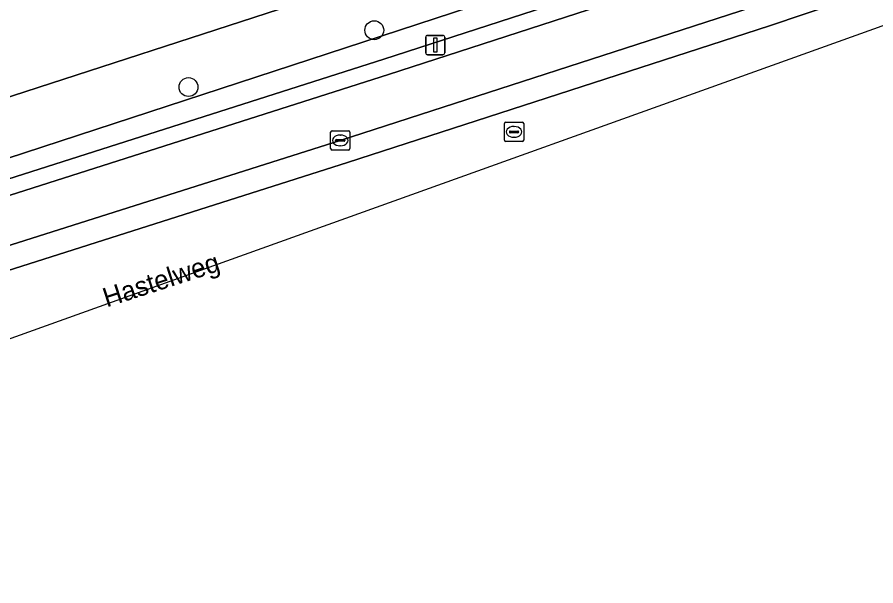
# Model space of a CAD drawing. Extents: x 158086 to 159499, y 382904 to 383981.
# Drawn here: x 159303.37 to 159347.82, y 382903.89 to 382933.35 of the extents above; entities that cross this region are included whole.
import ezdxf

# ---------------------------------------------------------------- set-up
doc = ezdxf.new("R2010")
doc.units = 0
for name, color, linetype in [('IMGEO_Berm_groen', 7, 'Continuous'), ('IMGEO_Boom', 7, 'Continuous'), ('IMGEO_Kolk', 7, 'Continuous'), ('IMGEO_Lichtmast', 7, 'Continuous'), ('IMGEO_Openbare_ruimte_label', 7, 'Continuous'), ('IMGEO_Parkeervlak_open', 7, 'Continuous'), ('IMGEO_Rijbaan_lokaal_gesloten', 7, 'Continuous'), ('IMGEO_Rioolput', 7, 'Continuous'), ('IMGEO_Voetpad_open', 7, 'Continuous')]:
    doc.layers.add(name, color=color, linetype=linetype)

msp = doc.modelspace()

# ---------------------------------------------------------------- linework, layer by layer
at = {"layer": 'IMGEO_Berm_groen'}
msp.add_lwpolyline([(159285.94, 382933.689), (159288.125, 382924.89), (159299.17, 382927.991), (159342.578, 382942.109)], dxfattribs=at)
for points in [[(159343.473, 382939.346), (159342.578, 382942.109), (159299.17, 382927.991), (159288.125, 382924.89), (159288.447, 382923.605), (159288.875, 382921.985), (159300.04, 382925.119)], [(159322.348, 382931.178), (159340.962, 382937.229), (159343.857, 382938.162), (159343.473, 382939.346), (159300.04, 382925.119), (159288.875, 382921.985), (159289.205, 382920.734), (159292.313, 382921.587)]]:
    msp.add_lwpolyline(points, close=True, dxfattribs=at)
at = {"layer": 'IMGEO_Boom'}
for centre in [(159321.856, 382932.676), (159312.235, 382929.731)]:
    msp.add_circle(centre, 0.489, dxfattribs=at)
at = {"layer": 'IMGEO_Kolk'}
for p, q in [((159319.593, 382926.541), (159319.593, 382927.393)), ((159319.668, 382927.467), (159320.52, 382927.467)), ((159320.081, 382927.247), (159320.106, 382927.247)), ((159320.594, 382927.393), (159320.594, 382926.541)), ((159319.852, 382926.961), (159319.852, 382926.973)), ((159320.29, 382926.924), (159319.892, 382926.924)), ((159319.895, 382927.01), (159320.293, 382927.01)), ((159320.104, 382926.687), (159320.079, 382926.687)), ((159320.336, 382926.973), (159320.336, 382926.961)), ((159320.52, 382926.467), (159319.668, 382926.467))]:
    msp.add_line(p, q, dxfattribs=at)
for points in [[(159319.593, 382926.541), (159319.593, 382927.393)], [(159319.668, 382927.467), (159320.52, 382927.467)], [(159320.594, 382927.393), (159320.594, 382926.541)], [(159320.52, 382926.467), (159319.668, 382926.467)]]:
    msp.add_lwpolyline(points, dxfattribs=at)
for centre, radius, start, end in [((159319.67, 382927.391), 0.0765, 91.552, 178.448), ((159319.67, 382927.391), 0.0765, 91.552, 178.448), ((159320.518, 382927.391), 0.0765, 1.552, 88.448), ((159320.518, 382927.391), 0.0765, 1.552, 88.448), ((159319.892, 382926.97), 0.0403, 85.8775, 175.7526), ((159319.889, 382926.96), 0.0366, 178.938, 274.7102), ((159320.293, 382926.967), 0.043, 264.8664, 352.4533), ((159320.297, 382926.972), 0.0386, 1.7309, 96.639), ((159319.67, 382926.543), 0.0765, 181.552, 268.448), ((159319.67, 382926.543), 0.0765, 181.552, 268.448), ((159320.518, 382926.543), 0.0765, 271.552, 358.448), ((159320.518, 382926.543), 0.0765, 271.552, 358.448)]:
    msp.add_arc(centre, radius, start, end, dxfattribs=at)
for centre, major_axis, ratio, start_param, end_param in [((159320.08, 382926.967), (-0.387, 0.002), 0.722429, 4.712389, 7.853982), ((159320.105, 382926.967), (-0.39, 0.002), 0.717154, 1.570796, 4.712389)]:
    msp.add_ellipse(centre, major_axis=major_axis, ratio=ratio, start_param=start_param, end_param=end_param, dxfattribs=at)
at = {"layer": 'IMGEO_Lichtmast'}
for p, q in [((159324.616, 382932.409), (159325.406, 382932.409)), ((159325.406, 382932.409), (159324.616, 382932.409)), ((159324.516, 382931.509), (159324.516, 382932.309)), ((159324.516, 382932.309), (159324.516, 382931.509)), ((159325.506, 382932.309), (159325.506, 382931.509)), ((159325.506, 382931.509), (159325.506, 382932.309)), ((159325.406, 382931.409), (159324.616, 382931.409)), ((159324.616, 382931.409), (159325.406, 382931.409))]:
    msp.add_line(p, q, dxfattribs=at)
msp.add_lwpolyline([(159324.936, 382932.284), (159325.086, 382932.284), (159325.086, 382931.534), (159324.936, 382931.534), (159324.936, 382932.284)], dxfattribs=at)
for centre, start, end in [((159324.616, 382932.309), 90, 180), ((159324.616, 382932.309), 90, 180), ((159325.406, 382932.309), 0, 90), ((159325.406, 382932.309), 360, 90), ((159324.616, 382931.509), 180, 270), ((159324.616, 382931.509), 180, 270), ((159325.406, 382931.509), 270, 0), ((159325.406, 382931.509), 270, 0)]:
    msp.add_arc(centre, 0.1, start, end, dxfattribs=at)
at = {"layer": 'IMGEO_Parkeervlak_open'}
for points in [[(159341.5, 382936.533), (159322.593, 382930.387), (159292.545, 382920.802), (159291.931, 382920.613)], [(159289.135, 382917.261), (159293.264, 382918.427), (159301.621, 382921.109), (159320.094, 382926.966), (159341.953, 382934.042), (159345.499, 382935.219)]]:
    msp.add_lwpolyline(points, dxfattribs=at)
at = {"layer": 'IMGEO_Rijbaan_lokaal_gesloten'}
for points in [[(159482.959, 382997.671), (159482.823, 382997.529), (159482.047, 382996.614), (159481.648, 382996.23), (159480.436, 382995.194), (159479.197, 382994.301), (159479.004, 382994.163), (159476.256, 382992.87), (159476.728, 382991.767), (159450.924, 382980.675), (159438.895, 382975.083), (159424.023, 382968.422), (159418.313, 382965.948), (159400.947, 382959.092), (159380.495, 382949.322), (159350.042, 382935.493), (159345.91, 382934.105), (159342.325, 382932.901), (159320.46, 382925.824), (159293.61, 382917.278), (159289.051, 382915.994), (159282.58, 382914.322), (159261.925, 382910.075), (159245.487, 382907.757)], [(159182.177, 382904.717), (159235.574, 382903.887), (159298.955, 382915.255), (159487.584, 382982.952), (159486.093, 382987.076), (159481.745, 382985.714), (159481.616, 382985.674), (159478.778, 382984.754), (159459.079, 382978.41)], [(159245.487, 382907.757), (159261.925, 382910.075), (159282.58, 382914.322), (159289.051, 382915.994), (159293.61, 382917.278), (159320.46, 382925.824), (159342.325, 382932.901), (159345.91, 382934.105), (159345.499, 382935.219), (159341.953, 382934.042), (159320.094, 382926.966), (159301.621, 382921.109), (159293.264, 382918.427), (159289.135, 382917.261), (159288.738, 382917.153), (159282.31, 382915.49), (159261.72, 382911.256), (159245.347, 382908.949)]]:
    msp.add_lwpolyline(points, dxfattribs=at)
at = {"layer": 'IMGEO_Rioolput'}
for p, q in [((159328.591, 382926.984), (159328.591, 382927.836)), ((159328.666, 382927.91), (159329.518, 382927.91)), ((159329.079, 382927.69), (159329.104, 382927.69)), ((159329.592, 382927.836), (159329.592, 382926.984)), ((159328.85, 382927.404), (159328.85, 382927.416)), ((159329.288, 382927.367), (159328.89, 382927.367)), ((159328.893, 382927.453), (159329.291, 382927.453)), ((159329.102, 382927.13), (159329.077, 382927.13)), ((159329.334, 382927.416), (159329.334, 382927.404)), ((159329.518, 382926.91), (159328.666, 382926.91))]:
    msp.add_line(p, q, dxfattribs=at)
for points in [[(159328.591, 382926.984), (159328.591, 382927.836)], [(159328.666, 382927.91), (159329.518, 382927.91)], [(159329.592, 382927.836), (159329.592, 382926.984)], [(159329.518, 382926.91), (159328.666, 382926.91)]]:
    msp.add_lwpolyline(points, dxfattribs=at)
for centre, radius, start, end in [((159328.668, 382927.834), 0.0765, 91.552, 178.448), ((159328.668, 382927.834), 0.0765, 91.552, 178.448), ((159329.516, 382927.834), 0.0765, 1.552, 88.448), ((159329.516, 382927.834), 0.0765, 1.552, 88.448), ((159328.89, 382927.413), 0.0403, 85.8775, 175.7526), ((159328.887, 382927.403), 0.0366, 178.938, 274.7102), ((159329.291, 382927.41), 0.043, 264.8664, 352.4533), ((159329.295, 382927.415), 0.0386, 1.7309, 96.639), ((159328.668, 382926.986), 0.0765, 181.552, 268.448), ((159328.668, 382926.986), 0.0765, 181.552, 268.448), ((159329.516, 382926.986), 0.0765, 271.552, 358.448), ((159329.516, 382926.986), 0.0765, 271.552, 358.448)]:
    msp.add_arc(centre, radius, start, end, dxfattribs=at)
for centre, major_axis, ratio, start_param, end_param in [((159329.078, 382927.41), (-0.387, 0.002), 0.722429, 4.712389, 7.853982), ((159329.103, 382927.41), (-0.39, 0.002), 0.717154, 1.570796, 4.712389)]:
    msp.add_ellipse(centre, major_axis=major_axis, ratio=ratio, start_param=start_param, end_param=end_param, dxfattribs=at)
at = {"layer": 'IMGEO_Voetpad_open'}
for points in [[(159348.236, 382939.606), (159345.302, 382938.641), (159344.618, 382940.714), (159343.991, 382942.614), (159341.152, 382951.371), (159339.753, 382950.899), (159342.578, 382942.109), (159343.473, 382939.346), (159343.857, 382938.162), (159340.962, 382937.229), (159322.348, 382931.178), (159292.313, 382921.587), (159289.205, 382920.734), (159287.723, 382920.324), (159281.634, 382918.738)], [(159291.931, 382920.613), (159292.545, 382920.802), (159322.593, 382930.387), (159341.5, 382936.533)]]:
    msp.add_lwpolyline(points, dxfattribs=at)

# ---------------------------------------------------------------- texts
at = {"layer": 'IMGEO_Openbare_ruimte_label'}
msp.add_text('Hastelweg', height=1, rotation=17.8734, dxfattribs=at).set_placement((159307.996, 382918.31))

doc.saveas('drawing.dxf')
